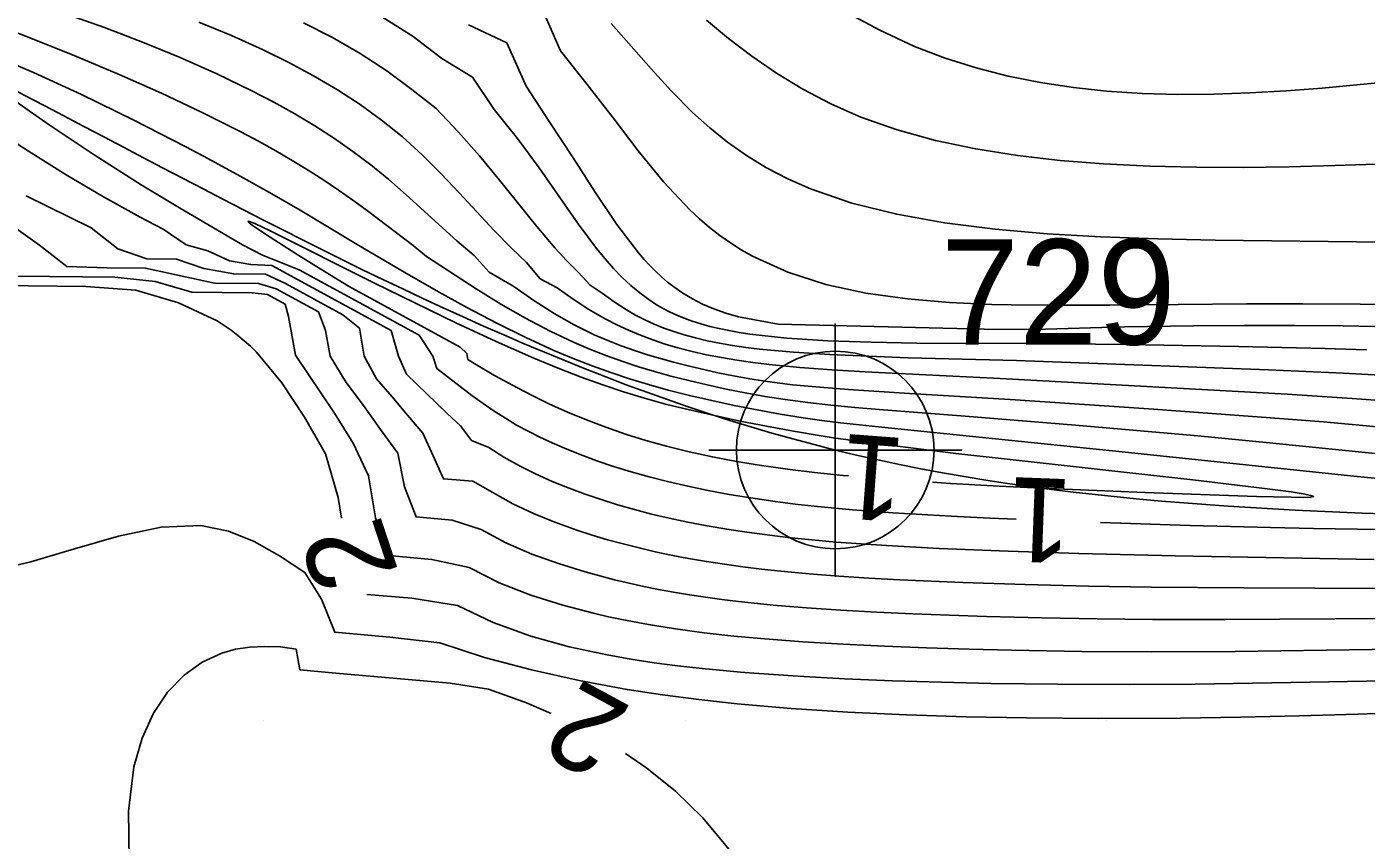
# Model space of a CAD drawing. Extents: x 2602990 to 2605851, y 618069 to 619180.
# Drawn here: x 2603924.39 to 2603956.15, y 618457.17 to 618476.46 of the extents above; entities that cross this region are included whole.
import ezdxf

# ---------------------------------------------------------------- set-up
doc = ezdxf.new("R2010")
doc.units = 0
for name, color, linetype in [('DTM Contours Major', 7, 'Continuous'), ('DTM Contours Minor', 7, 'Continuous'), ('DTM Contours Minor Text', 7, 'Continuous'), ('Exist DTM Breakline', 7, 'Continuous'), ('Exist DTM Breakline Cogo Number', 7, 'Continuous'), ('Exist DTM Breakline Cogo Point CELL', 7, 'Continuous'), ('Exist DTM Crownline', 7, 'Continuous'), ('Exist DTM QL2 LIDAR Elevation Point', 7, 'Continuous'), ('Exist Roads EOP', 7, 'Continuous')]:
    doc.layers.add(name, color=color, linetype=linetype)

# ---------------------------------------------------------------- blocks, each defined once
blk = doc.blocks.new('EXIST DTM BREAKLINE COGO POINT')
at = {"layer": 'Exist DTM Breakline Cogo Point CELL'}
blk.add_lwpolyline([(0, 0.06), (0, -0.06), (0, 0), (0.06, 0), (-0.06, 0)], dxfattribs=at)
blk.add_circle((0, 0), 0.04688, dxfattribs=at)

msp = doc.modelspace()

# ---------------------------------------------------------------- linework, layer by layer
at = {"layer": 'DTM Contours Major'}
for points in [[(2603956.72, 618469.346), (2603955.608, 618469.365), (2603954.453, 618469.375), (2603953.266, 618469.377), (2603952.061, 618469.368), (2603950.424, 618469.342), (2603948.281, 618469.285), (2603947.096, 618469.29), (2603942.211, 618469.405), (2603941.268, 618469.582), (2603940.966, 618469.67), (2603940.68, 618469.771), (2603940.411, 618469.886), (2603940.172, 618470.008), (2603939.946, 618470.143), (2603939.73, 618470.292), (2603939.582, 618470.407), (2603939.438, 618470.53), (2603939.298, 618470.661), (2603939.161, 618470.799), (2603939.026, 618470.945), (2603938.893, 618471.1), (2603938.38, 618471.775), (2603937.87, 618472.538), (2603937.347, 618473.355), (2603936.793, 618474.191), (2603936.233, 618475.054), (2603935.773, 618476.083), (2603934.861, 618476.506)], [(2603957.303, 618460.203), (2603955.953, 618460.158), (2603954.573, 618460.119), (2603953.17, 618460.088), (2603951.75, 618460.066), (2603949.8, 618460.055), (2603948.099, 618460.067), (2603946.665, 618460.094), (2603945.249, 618460.139), (2603943.863, 618460.204), (2603942.519, 618460.292), (2603941.232, 618460.404), (2603940.325, 618460.504), (2603939.463, 618460.617), (2603938.629, 618460.746), (2603937.488, 618460.955), (2603936.353, 618461.206), (2603935.246, 618461.502), (2603934.185, 618461.847), (2603932.993, 618461.986), (2603931.692, 618462.102), (2603931.376, 618462.888), (2603930.978, 618463.519), (2603930.378, 618463.912), (2603929.782, 618464.249), (2603929.169, 618464.499), (2603928.516, 618464.63), (2603927.573, 618464.594), (2603926.56, 618464.383), (2603925.518, 618464.081), (2603924.484, 618463.772), (2603923.498, 618463.542)]]:
    msp.add_lwpolyline(points, dxfattribs=at)
at = {"layer": 'DTM Contours Minor'}
for points in [[(2603939.722, 618468.503), (2603939.111, 618468.683), (2603938.8, 618468.783), (2603938.485, 618468.893), (2603938.165, 618469.017), (2603937.84, 618469.158), (2603937.371, 618469.391), (2603936.894, 618469.662), (2603936.414, 618469.966), (2603935.934, 618470.299), (2603935.352, 618470.644), (2603934.994, 618471.035), (2603934.588, 618471.388), (2603933.385, 618472.478), (2603932.973, 618472.837), (2603932.547, 618473.186), (2603932.123, 618473.505), (2603931.682, 618473.813), (2603931.221, 618474.11), (2603930.742, 618474.396), (2603930.242, 618474.675), (2603929.722, 618474.946), (2603928.891, 618475.348), (2603928.023, 618475.734), (2603927.131, 618476.1), (2603926.228, 618476.444), (2603925.326, 618476.762)], [(2603956.164, 618468.798), (2603955.181, 618468.829), (2603953.124, 618468.88), (2603950.466, 618468.925), (2603948.262, 618468.947), (2603945.496, 618468.96), (2603944.416, 618468.978), (2603943.382, 618469.014), (2603942.416, 618469.076), (2603941.538, 618469.172), (2603941.284, 618469.211), (2603941.041, 618469.254), (2603940.808, 618469.302), (2603940.584, 618469.355), (2603940.37, 618469.415), (2603940.164, 618469.48), (2603939.979, 618469.548), (2603939.8, 618469.622), (2603939.628, 618469.703), (2603939.461, 618469.79), (2603939.3, 618469.885), (2603939.142, 618469.989), (2603938.925, 618470.148), (2603938.714, 618470.325), (2603938.507, 618470.518), (2603938.304, 618470.729), (2603938.102, 618470.957), (2603937.901, 618471.203), (2603937.463, 618471.79), (2603936.535, 618473.119), (2603936.026, 618473.814), (2603935.473, 618474.497), (2603934.956, 618475.27), (2603934.233, 618475.713), (2603933.549, 618476.228), (2603932.824, 618476.693)], [(2603957.379, 618469.869), (2603956.012, 618469.884), (2603954.651, 618469.89), (2603953.311, 618469.888), (2603950.071, 618469.862), (2603948.658, 618469.855), (2603947.735, 618469.864), (2603947.273, 618469.875), (2603946.274, 618469.921), (2603945.274, 618470.007), (2603944.29, 618470.147), (2603943.339, 618470.352), (2603942.436, 618470.638), (2603941.599, 618471.018), (2603941.331, 618471.17), (2603941.073, 618471.335), (2603940.823, 618471.513), (2603940.579, 618471.703), (2603940.343, 618471.905), (2603940.112, 618472.12), (2603939.491, 618472.786), (2603938.89, 618473.523), (2603938.292, 618474.303), (2603937.676, 618475.095), (2603937.043, 618475.892), (2603936.599, 618476.905)], [(2603957.853, 618473.25), (2603955.408, 618473.169), (2603954.327, 618473.141), (2603953.232, 618473.127), (2603952.128, 618473.129), (2603951.023, 618473.155), (2603949.923, 618473.209), (2603948.893, 618473.291), (2603947.881, 618473.408), (2603946.894, 618473.565), (2603945.941, 618473.766), (2603945.029, 618474.016), (2603944.166, 618474.32), (2603943.46, 618474.63), (2603942.795, 618474.979), (2603942.169, 618475.358), (2603941.581, 618475.763), (2603941.028, 618476.185), (2603940.509, 618476.618)], [(2603957.577, 618475.243), (2603955.934, 618475.083), (2603955.108, 618475.006), (2603954.253, 618474.94), (2603953.397, 618474.891), (2603952.542, 618474.862), (2603951.689, 618474.858), (2603950.84, 618474.881), (2603949.998, 618474.936), (2603949.209, 618475.02), (2603948.429, 618475.138), (2603947.661, 618475.292), (2603946.905, 618475.484), (2603946.164, 618475.719), (2603945.44, 618475.997), (2603944.601, 618476.386), (2603943.787, 618476.825)], [(2603939.661, 618468.173), (2603939.277, 618468.283), (2603938.898, 618468.399), (2603938.52, 618468.522), (2603938.14, 618468.657), (2603937.756, 618468.806), (2603937.365, 618468.972), (2603936.797, 618469.242), (2603936.216, 618469.548), (2603935.631, 618469.884), (2603935.047, 618470.243), (2603933.868, 618471.014), (2603933.552, 618471.276), (2603932.498, 618472.07), (2603932.144, 618472.331), (2603931.782, 618472.587), (2603931.428, 618472.826), (2603931.062, 618473.061), (2603930.684, 618473.292), (2603930.292, 618473.52), (2603929.885, 618473.747), (2603929.461, 618473.973), (2603928.548, 618474.431), (2603927.581, 618474.883), (2603926.58, 618475.326), (2603925.566, 618475.753), (2603924.559, 618476.158), (2603923.579, 618476.536)], [(2603928.47, 618476.57), (2603929.243, 618476.253), (2603929.992, 618475.915), (2603930.601, 618475.615), (2603931.189, 618475.3), (2603931.753, 618474.968), (2603932.291, 618474.617), (2603932.803, 618474.247), (2603933.287, 618473.856), (2603933.763, 618473.423), (2603934.213, 618472.976), (2603934.644, 618472.521), (2603935.472, 618471.63), (2603935.883, 618471.211), (2603936.24, 618470.874), (2603936.563, 618470.48), (2603936.969, 618470.268), (2603937.342, 618470), (2603937.72, 618469.755), (2603938.104, 618469.534), (2603938.379, 618469.392), (2603938.658, 618469.262), (2603938.942, 618469.143), (2603939.232, 618469.034), (2603939.528, 618468.935), (2603939.831, 618468.846), (2603940.164, 618468.76), (2603940.506, 618468.683), (2603940.86, 618468.614), (2603941.225, 618468.554), (2603941.603, 618468.5), (2603941.995, 618468.452), (2603942.718, 618468.381), (2603943.48, 618468.323), (2603944.271, 618468.275), (2603947.474, 618468.12), (2603954.276, 618467.744), (2603955.823, 618467.647), (2603959.152, 618467.405)], [(2603930.949, 618476.554), (2603931.634, 618476.205), (2603932.293, 618475.827), (2603932.924, 618475.417), (2603933.521, 618474.974), (2603934.098, 618474.52), (2603934.623, 618473.959), (2603935.127, 618473.397), (2603935.6, 618472.827), (2603936.484, 618471.722), (2603936.91, 618471.218), (2603937.187, 618470.917), (2603937.465, 618470.638), (2603937.751, 618470.329), (2603938.03, 618470.147), (2603938.318, 618469.934), (2603938.613, 618469.744), (2603938.826, 618469.622), (2603939.044, 618469.51), (2603939.267, 618469.408), (2603939.495, 618469.315), (2603939.732, 618469.23), (2603939.975, 618469.154), (2603940.245, 618469.08), (2603940.526, 618469.014), (2603940.817, 618468.956), (2603941.121, 618468.904), (2603941.437, 618468.858), (2603941.767, 618468.818), (2603942.572, 618468.742), (2603943.436, 618468.686), (2603944.346, 618468.645), (2603945.289, 618468.613), (2603947.863, 618468.542), (2603951.069, 618468.428), (2603953.835, 618468.324), (2603955.615, 618468.246), (2603957.063, 618468.169)], [(2603956.594, 618471.353), (2603952.574, 618471.402), (2603951.212, 618471.431), (2603949.856, 618471.481), (2603948.588, 618471.554), (2603947.35, 618471.661), (2603946.155, 618471.812), (2603945.018, 618472.015), (2603943.953, 618472.28), (2603942.976, 618472.615), (2603942.437, 618472.852), (2603941.931, 618473.117), (2603941.456, 618473.408), (2603941.007, 618473.724), (2603940.583, 618474.064), (2603940.179, 618474.427), (2603939.677, 618474.932), (2603939.194, 618475.461), (2603938.248, 618476.541)], [(2603939.6, 618467.843), (2603939.135, 618467.976), (2603938.682, 618468.114), (2603938.236, 618468.262), (2603937.792, 618468.421), (2603937.345, 618468.595), (2603936.889, 618468.787), (2603936.223, 618469.092), (2603935.533, 618469.432), (2603934.822, 618469.805), (2603934.094, 618470.206), (2603933.352, 618470.63), (2603932.264, 618471.274), (2603930.871, 618472.108), (2603930.139, 618472.533), (2603929.38, 618472.958), (2603928.578, 618473.393), (2603928.16, 618473.614), (2603926.923, 618474.249), (2603925.687, 618474.853), (2603924.546, 618475.379), (2603923.592, 618475.781)], [(2603923.965, 618474.8), (2603924.914, 618474.134), (2603925.986, 618473.423), (2603927.102, 618472.715), (2603928.091, 618472.116), (2603929.503, 618471.286), (2603929.98, 618471.043), (2603930.847, 618470.697), (2603933.689, 618469.145), (2603934.02, 618468.65), (2603934.109, 618468.353), (2603934.945, 618467.719), (2603935.209, 618467.526), (2603935.473, 618467.344), (2603935.737, 618467.175), (2603936.005, 618467.016), (2603936.278, 618466.867), (2603936.558, 618466.726), (2603936.845, 618466.592), (2603937.14, 618466.464), (2603937.515, 618466.314), (2603937.903, 618466.17), (2603938.305, 618466.034), (2603938.72, 618465.906), (2603939.147, 618465.786), (2603939.585, 618465.673), (2603940.061, 618465.563), (2603940.548, 618465.462), (2603941.047, 618465.37), (2603941.558, 618465.286), (2603942.08, 618465.21), (2603942.612, 618465.142), (2603943.058, 618465.092), (2603943.974, 618465.005), (2603944.929, 618464.933), (2603946.309, 618464.851), (2603947.225, 618464.806), (2603947.855, 618464.78)], [(2603923.541, 618474.081), (2603924.429, 618473.508), (2603925.319, 618472.952), (2603926.203, 618472.427), (2603927.072, 618471.945), (2603927.619, 618471.664), (2603928.17, 618471.29), (2603928.681, 618471.151), (2603929.193, 618470.91), (2603929.698, 618470.821), (2603930.196, 618470.802), (2603933.03, 618469.256), (2603933.206, 618468.648), (2603933.393, 618468.218), (2603934.355, 618467.289), (2603934.674, 618466.999), (2603934.93, 618466.651), (2603935.344, 618466.479), (2603935.7, 618466.252), (2603936.07, 618466.045), (2603936.452, 618465.854), (2603936.847, 618465.678), (2603937.253, 618465.514), (2603937.627, 618465.376), (2603938.009, 618465.246), (2603938.4, 618465.125), (2603938.798, 618465.011), (2603939.205, 618464.905), (2603939.62, 618464.807), (2603940.066, 618464.711), (2603940.521, 618464.624), (2603940.986, 618464.544), (2603941.46, 618464.472), (2603941.945, 618464.407), (2603942.44, 618464.348), (2603943.005, 618464.29), (2603943.583, 618464.24), (2603944.174, 618464.195), (2603944.778, 618464.156), (2603946.023, 618464.089), (2603947.662, 618464.021), (2603949.341, 618463.967), (2603951.627, 618463.91), (2603956.342, 618463.822)], [(2603924.37, 618472.449), (2603925.912, 618471.694), (2603926.546, 618471.196), (2603927.232, 618470.96), (2603927.936, 618470.953), (2603928.582, 618470.726), (2603929.294, 618470.601), (2603930.047, 618470.593), (2603930.524, 618470.374), (2603931.884, 618469.632), (2603932.278, 618469.311), (2603932.391, 618468.652), (2603932.68, 618468.111), (2603933.053, 618467.682), (2603933.417, 618467.249), (2603933.782, 618466.824), (2603934.027, 618466.286), (2603934.269, 618465.738), (2603934.963, 618465.686), (2603935.436, 618465.412), (2603935.911, 618465.149), (2603936.405, 618464.917), (2603936.912, 618464.71), (2603937.429, 618464.525), (2603937.794, 618464.406), (2603938.162, 618464.296), (2603938.533, 618464.194), (2603938.908, 618464.099), (2603939.288, 618464.011), (2603939.673, 618463.929), (2603940.084, 618463.851), (2603940.504, 618463.778), (2603940.931, 618463.712), (2603941.367, 618463.652), (2603941.813, 618463.598), (2603942.271, 618463.548), (2603942.946, 618463.485), (2603943.643, 618463.431), (2603944.358, 618463.385), (2603945.089, 618463.345), (2603946.586, 618463.281), (2603948.068, 618463.232), (2603949.564, 618463.196), (2603951.063, 618463.171), (2603953.252, 618463.152), (2603958.298, 618463.127)], [(2603958.028, 618462.437), (2603952.8, 618462.404), (2603951.085, 618462.406), (2603949.769, 618462.419), (2603948.459, 618462.441), (2603947.147, 618462.475), (2603946.272, 618462.503), (2603945.4, 618462.536), (2603944.539, 618462.576), (2603943.696, 618462.624), (2603942.878, 618462.68), (2603942.092, 618462.746), (2603941.269, 618462.832), (2603940.872, 618462.88), (2603940.483, 618462.933), (2603940.101, 618462.991), (2603939.724, 618463.054), (2603939.371, 618463.118), (2603939.02, 618463.188), (2603938.672, 618463.264), (2603938.324, 618463.346), (2603937.977, 618463.435), (2603937.629, 618463.532), (2603936.995, 618463.727), (2603936.366, 618463.956), (2603935.751, 618464.223), (2603935.16, 618464.536), (2603934.476, 618464.76), (2603933.622, 618464.834), (2603933.346, 618465.551), (2603933.187, 618466.348), (2603932.778, 618466.909), (2603932.374, 618467.476), (2603931.961, 618468.028), (2603931.578, 618468.648), (2603931.47, 618469.254), (2603931.303, 618469.7), (2603930.3, 618470.246), (2603929.885, 618470.371), (2603928.838, 618470.382), (2603927.201, 618470.736), (2603926.283, 618470.745), (2603925.335, 618470.774), (2603924.689, 618471.279), (2603924.135, 618471.679)], [(2603939.538, 618467.514), (2603939.036, 618467.655), (2603938.542, 618467.805), (2603938.045, 618467.969), (2603937.532, 618468.153), (2603936.993, 618468.362), (2603936.414, 618468.602), (2603935.517, 618468.998), (2603934.56, 618469.443), (2603933.586, 618469.912), (2603932.637, 618470.378), (2603930.155, 618471.621), (2603929.794, 618471.792), (2603929.668, 618471.842), (2603929.641, 618471.847), (2603929.64, 618471.837), (2603929.661, 618471.815), (2603929.765, 618471.734), (2603930.162, 618471.468), (2603930.778, 618471.075), (2603931.359, 618470.711), (2603932.017, 618470.307), (2603934.666, 618468.861), (2603934.824, 618468.713), (2603934.846, 618468.57), (2603935.015, 618468.464), (2603935.467, 618468.2), (2603935.905, 618467.957), (2603936.338, 618467.732), (2603936.77, 618467.522), (2603937.212, 618467.323), (2603937.661, 618467.136), (2603938.119, 618466.962), (2603938.587, 618466.8), (2603939.066, 618466.65), (2603939.558, 618466.513), (2603940.094, 618466.38), (2603940.647, 618466.26), (2603941.22, 618466.152), (2603941.813, 618466.054), (2603942.43, 618465.967), (2603943.07, 618465.889), (2603943.745, 618465.82), (2603943.876, 618465.809)], [(2603923.049, 618470.331), (2603925.787, 618470.302), (2603926.97, 618470.218), (2603927.987, 618469.915), (2603928.899, 618469.483), (2603929.069, 618469.376), (2603929.233, 618469.263), (2603929.392, 618469.142), (2603929.545, 618469.016), (2603929.693, 618468.882), (2603929.836, 618468.742), (2603930.437, 618468.019), (2603930.97, 618467.199), (2603931.469, 618466.329), (2603931.768, 618465.293), (2603931.853, 618464.803)], [(2603957.375, 618461.703), (2603953.046, 618461.646), (2603951.072, 618461.637), (2603949.407, 618461.646), (2603947.74, 618461.672), (2603946.735, 618461.696), (2603945.726, 618461.727), (2603944.726, 618461.767), (2603943.745, 618461.815), (2603942.796, 618461.872), (2603941.89, 618461.941), (2603941.157, 618462.009), (2603940.455, 618462.087), (2603939.772, 618462.179), (2603939.135, 618462.281), (2603938.5, 618462.401), (2603938.181, 618462.468), (2603937.861, 618462.542), (2603937.1, 618462.739), (2603936.339, 618462.981), (2603935.593, 618463.276), (2603934.877, 618463.636), (2603933.994, 618463.828), (2603932.966, 618463.92), (2603932.659, 618464.818), (2603932.491, 618465.809), (2603932.128, 618466.585), (2603931.686, 618467.297), (2603930.762, 618468.671), (2603930.597, 618469.589), (2603930.514, 618469.881), (2603930.095, 618470.11), (2603929.735, 618470.149), (2603928.303, 618470.164), (2603927.429, 618470.419), (2603926.472, 618470.519), (2603924.163, 618470.543)], [(2603958.194, 618466.808), (2603955.138, 618467.088), (2603953.785, 618467.197), (2603950.997, 618467.396), (2603947.711, 618467.62), (2603945.325, 618467.767), (2603943.876, 618467.857), (2603943.193, 618467.91), (2603942.547, 618467.972), (2603941.945, 618468.047), (2603941.537, 618468.11), (2603941.15, 618468.18), (2603940.78, 618468.255), (2603940.071, 618468.418), (2603939.722, 618468.503)], [(2603957.073, 618466.265), (2603953.859, 618466.596), (2603952.157, 618466.756), (2603949.258, 618467.011), (2603946.643, 618467.228), (2603944.602, 618467.386), (2603944.024, 618467.435), (2603943.459, 618467.488), (2603942.909, 618467.548), (2603942.373, 618467.617), (2603941.895, 618467.692), (2603941.428, 618467.777), (2603940.972, 618467.868), (2603940.526, 618467.966), (2603940.089, 618468.068), (2603939.661, 618468.173)], [(2603956.918, 618465.7), (2603955.857, 618465.801), (2603950.138, 618466.404), (2603944.584, 618466.971), (2603943.689, 618467.071), (2603943.245, 618467.126), (2603942.801, 618467.186), (2603942.256, 618467.276), (2603941.71, 618467.375), (2603941.167, 618467.482), (2603940.632, 618467.597), (2603940.108, 618467.717), (2603939.6, 618467.843)], [(2603945.87, 618465.658), (2603946.295, 618465.63), (2603947.447, 618465.567), (2603948.618, 618465.511), (2603950.906, 618465.418), (2603953.553, 618465.323), (2603954.374, 618465.301), (2603954.659, 618465.299), (2603954.841, 618465.305), (2603954.906, 618465.32), (2603954.843, 618465.347), (2603954.661, 618465.382), (2603954.376, 618465.427), (2603953.552, 618465.535), (2603952.042, 618465.713), (2603947.566, 618466.212), (2603946.417, 618466.344), (2603944.594, 618466.567), (2603943.564, 618466.707), (2603943.229, 618466.756), (2603942.574, 618466.867), (2603941.932, 618466.985), (2603941.305, 618467.109), (2603940.696, 618467.24), (2603940.107, 618467.375), (2603939.538, 618467.514)], [(2603949.853, 618464.704), (2603951.98, 618464.635), (2603953.881, 618464.583), (2603954.907, 618464.56), (2603955.946, 618464.542), (2603956.988, 618464.536)], [(2603932.454, 618462.998), (2603933.521, 618462.906), (2603934.602, 618462.738), (2603935.45, 618462.33), (2603936.338, 618462.007), (2603937.247, 618461.756), (2603938.154, 618461.561), (2603938.71, 618461.463), (2603939.263, 618461.378), (2603939.816, 618461.305), (2603940.406, 618461.239), (2603941.317, 618461.154), (2603941.631, 618461.129), (2603942.681, 618461.057), (2603943.782, 618460.998), (2603944.921, 618460.95), (2603946.082, 618460.913), (2603947.25, 618460.887), (2603948.837, 618460.866), (2603950.532, 618460.861), (2603952.095, 618460.872), (2603954.368, 618460.906), (2603958.398, 618460.978)], [(2603926.817, 618456.692), (2603926.8, 618457.855), (2603926.929, 618458.908), (2603927.123, 618459.591), (2603927.392, 618460.182), (2603927.727, 618460.68), (2603928.116, 618461.084), (2603928.548, 618461.393), (2603929.012, 618461.606), (2603929.339, 618461.696), (2603929.678, 618461.747), (2603930.031, 618461.765), (2603930.401, 618461.755), (2603930.776, 618461.697), (2603930.866, 618461.207), (2603931.715, 618461.127), (2603934.424, 618460.893), (2603935.334, 618460.752), (2603936.238, 618460.423), (2603936.827, 618460.173)], [(2603938.583, 618459.222), (2603939.092, 618458.876), (2603939.77, 618458.33), (2603940.424, 618457.702), (2603941.469, 618456.435), (2603942.379, 618454.953), (2603943.102, 618453.299), (2603943.67, 618451.668), (2603944.553, 618450.474), (2603943.624, 618447.756), (2603943.155, 618446.015), (2603942.466, 618444.441), (2603941.682, 618443.192), (2603940.927, 618442.43), (2603940.325, 618442.314), (2603940, 618443.004), (2603939.609, 618443.628), (2603939.38, 618444.696), (2603939.202, 618445.996), (2603938.965, 618447.317), (2603938.56, 618448.448), (2603937.877, 618449.178)]]:
    msp.add_lwpolyline(points, dxfattribs=at)
at = {"layer": 'Exist DTM Breakline'}
msp.add_spline([(2603960.322, 618464.794), (2603943.561, 618466.423), (2603912.844, 618480.137), (2603886.997, 618484.874), (2603860.931, 618491.465), (2603840.136, 618511.727)], degree=3, dxfattribs=at)
at = {"layer": 'Exist DTM Crownline'}
msp.add_spline([(2603233.488, 618380.754), (2603285.185, 618400.095), (2603335.457, 618418.629), (2603390.812, 618439.069), (2603440.087, 618457.325), (2603493.996, 618477.231), (2603542.655, 618495.301), (2603600.808, 618516.867), (2603653.659, 618536.362), (2603706.222, 618555.742), (2603764.811, 618577.593), (2603823.52, 618599.847), (2603878.564, 618620.56), (2603937.951, 618643.078), (2603997.369, 618665.789), (2604036.209, 618680.665), (2604055.311, 618688.017)], degree=3, dxfattribs=at)
at = {"layer": 'Exist DTM QL2 LIDAR Elevation Point'}
for p, q in [((2603930, 618470), (2603930, 618470)), ((2603940, 618470), (2603940, 618470)), ((2603950, 618470), (2603950, 618470)), ((2603930, 618460), (2603930, 618460)), ((2603940, 618460), (2603940, 618460)), ((2603950, 618460), (2603950, 618460))]:
    msp.add_line(p, q, dxfattribs=at)
at = {"layer": 'Exist Roads EOP'}
for points in [[(2603230.17, 618389.98), (2603282.929, 618409.597), (2603332.773, 618427.868), (2603388.167, 618448.413), (2603437.203, 618466.721), (2603490.778, 618486.527), (2603539.039, 618504.558), (2603597.451, 618526.156), (2603651.053, 618545.972), (2603705.208, 618566.084), (2603762.02, 618587.183), (2603820.334, 618609.162), (2603876.341, 618629.99), (2603934.909, 618652.28), (2603996.409, 618675.568), (2604033.216, 618689.957), (2604052.01, 618697.199)], [(2604034.633, 618668.486), (2603984.89, 618650.123), (2603936.767, 618631.654), (2603888.195, 618613.335), (2603837.766, 618594.258), (2603782.918, 618573.705), (2603731.939, 618554.39), (2603671.126, 618532.171), (2603621.822, 618514.106), (2603561.545, 618491.877), (2603506.421, 618471.293), (2603452.163, 618451.33), (2603398.364, 618431.316), (2603341.431, 618410.355), (2603281.65, 618388.199), (2603223.033, 618366.475), (2603185.717, 618352.612)]]:
    msp.add_spline(points, degree=3, dxfattribs=at)

# ---------------------------------------------------------------- block references
at = {"layer": 'Exist DTM Breakline Cogo Point CELL', "xscale": 50, "yscale": 50}
msp.add_blockref('EXIST DTM BREAKLINE COGO POINT', (2603943.561, 618466.423), dxfattribs=at)

# ---------------------------------------------------------------- texts
at = {"layer": 'DTM Contours Minor Text'}
for s, rotation, p in [('1', 175.692, (2603945.262, 618466.698)), ('1', 177.833, (2603949.206, 618465.726)), ('2', 108.4213, (2603933.213, 618463.522)), ('2', 151.569, (2603938.777, 618460.305))]:
    msp.add_text(s, height=2, rotation=rotation, dxfattribs=at).set_placement(p)
at = {"layer": 'Exist DTM Breakline Cogo Number'}
msp.add_text('729', height=2.5, dxfattribs=at).set_placement((2603946.061, 618468.923))

doc.saveas('drawing.dxf')
